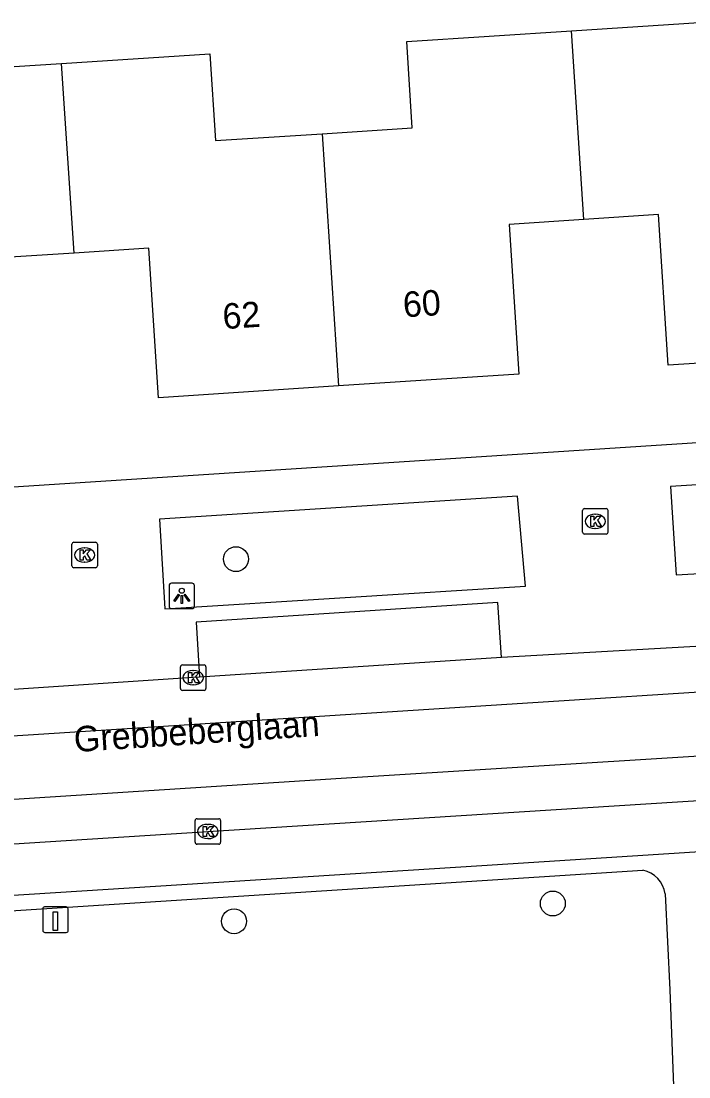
# Model space of a CAD drawing. Extents: x 159689 to 160786, y 387323 to 388339.
# Drawn here: x 160290.64 to 160316.87, y 388015.99 to 388057.45 of the extents above; entities that cross this region are included whole.
import ezdxf

# ---------------------------------------------------------------- set-up
doc = ezdxf.new("R2010")
doc.units = 0
for name, color, linetype in [('IMGEO_Boom', 7, 'Continuous'), ('IMGEO_Kolk', 7, 'Continuous'), ('IMGEO_Laadpaal', 7, 'Continuous'), ('IMGEO_Lichtpunt', 7, 'Continuous'), ('IMGEO_Openbare_ruimte_label', 7, 'Continuous'), ('IMGEO_Pand', 7, 'Continuous'), ('IMGEO_Pand_nummerreeks', 7, 'Continuous'), ('IMGEO_Rijbaan_lokaal_gesloten', 7, 'Continuous'), ('IMGEO_Voetpad_open', 7, 'Continuous')]:
    doc.layers.add(name, color=color, linetype=linetype)

msp = doc.modelspace()

# ---------------------------------------------------------------- linework, layer by layer
at = {"layer": 'IMGEO_Boom'}
for centre in [(160299.077, 388036.32), (160311.523, 388022.8), (160299.003, 388022.104)]:
    msp.add_circle(centre, 0.489, dxfattribs=at)
at = {"layer": 'IMGEO_Kolk'}
for p, q in [((160312.689, 388037.378), (160312.689, 388038.23)), ((160312.764, 388038.304), (160313.616, 388038.304)), ((160313.69, 388038.23), (160313.69, 388037.378)), ((160313.177, 388038.084), (160313.202, 388038.084)), ((160313.2, 388037.524), (160313.175, 388037.524)), ((160292.709, 388036.982), (160293.561, 388036.982)), ((160313.616, 388037.304), (160312.764, 388037.304)), ((160292.634, 388036.056), (160292.634, 388036.908)), ((160293.122, 388036.762), (160293.147, 388036.762)), ((160293.635, 388036.908), (160293.635, 388036.056)), ((160293.145, 388036.202), (160293.12, 388036.202)), ((160293.561, 388035.982), (160292.709, 388035.982)), ((160296.898, 388031.242), (160296.898, 388032.094)), ((160296.973, 388032.168), (160297.825, 388032.168)), ((160297.899, 388032.094), (160297.899, 388031.242)), ((160297.386, 388031.948), (160297.411, 388031.948)), ((160297.825, 388031.168), (160296.973, 388031.168)), ((160297.409, 388031.388), (160297.384, 388031.388)), ((160297.474, 388025.202), (160297.474, 388026.054)), ((160297.549, 388026.128), (160298.401, 388026.128)), ((160297.962, 388025.908), (160297.987, 388025.908)), ((160298.475, 388026.054), (160298.475, 388025.202)), ((160297.985, 388025.348), (160297.96, 388025.348)), ((160298.401, 388025.128), (160297.549, 388025.128))]:
    msp.add_line(p, q, dxfattribs=at)
for points in [[(160312.689, 388037.378), (160312.689, 388038.23)], [(160312.764, 388038.304), (160313.616, 388038.304)], [(160313.69, 388038.23), (160313.69, 388037.378)], [(160313.01, 388038.004), (160313.133, 388038.004), (160313.133, 388037.853), (160313.263, 388038.004), (160313.427, 388038.004), (160313.281, 388037.853), (160313.434, 388037.604), (160313.282, 388037.604), (160313.197, 388037.768), (160313.133, 388037.701), (160313.133, 388037.604), (160313.01, 388037.604), (160313.01, 388038.004)], [(160292.709, 388036.982), (160293.561, 388036.982)], [(160313.616, 388037.304), (160312.764, 388037.304)], [(160292.634, 388036.056), (160292.634, 388036.908)], [(160292.955, 388036.682), (160293.078, 388036.682), (160293.078, 388036.531), (160293.208, 388036.682), (160293.372, 388036.682), (160293.226, 388036.531), (160293.379, 388036.282), (160293.227, 388036.282), (160293.142, 388036.446), (160293.078, 388036.379), (160293.078, 388036.282), (160292.955, 388036.282), (160292.955, 388036.682)], [(160293.635, 388036.908), (160293.635, 388036.056)], [(160293.561, 388035.982), (160292.709, 388035.982)], [(160296.898, 388031.242), (160296.898, 388032.094)], [(160296.973, 388032.168), (160297.825, 388032.168)], [(160297.899, 388032.094), (160297.899, 388031.242)], [(160297.219, 388031.868), (160297.342, 388031.868), (160297.342, 388031.717), (160297.472, 388031.868), (160297.636, 388031.868), (160297.49, 388031.717), (160297.643, 388031.468), (160297.491, 388031.468), (160297.406, 388031.632), (160297.342, 388031.565), (160297.342, 388031.468), (160297.219, 388031.468), (160297.219, 388031.868)], [(160297.825, 388031.168), (160296.973, 388031.168)], [(160297.474, 388025.202), (160297.474, 388026.054)], [(160297.549, 388026.128), (160298.401, 388026.128)], [(160297.795, 388025.828), (160297.918, 388025.828), (160297.918, 388025.677), (160298.048, 388025.828), (160298.212, 388025.828), (160298.066, 388025.677), (160298.219, 388025.428), (160298.067, 388025.428), (160297.982, 388025.592), (160297.918, 388025.525), (160297.918, 388025.428), (160297.795, 388025.428), (160297.795, 388025.828)], [(160298.475, 388026.054), (160298.475, 388025.202)], [(160298.401, 388025.128), (160297.549, 388025.128)]]:
    msp.add_lwpolyline(points, dxfattribs=at)
for centre, start, end in [((160312.766, 388038.228), 91.552, 178.448), ((160312.766, 388038.228), 91.552, 178.448), ((160313.614, 388038.228), 1.552, 88.448), ((160313.614, 388038.228), 1.552, 88.448), ((160312.766, 388037.38), 181.552, 268.448), ((160312.766, 388037.38), 181.552, 268.448), ((160313.614, 388037.38), 271.552, 358.448), ((160313.614, 388037.38), 271.552, 358.448), ((160292.711, 388036.906), 91.552, 178.448), ((160292.711, 388036.906), 91.552, 178.448), ((160293.559, 388036.906), 1.552, 88.448), ((160293.559, 388036.906), 1.552, 88.448), ((160292.711, 388036.058), 181.552, 268.448), ((160292.711, 388036.058), 181.552, 268.448), ((160293.559, 388036.058), 271.552, 358.448), ((160293.559, 388036.058), 271.552, 358.448), ((160296.975, 388032.092), 91.552, 178.448), ((160296.975, 388032.092), 91.552, 178.448), ((160297.823, 388032.092), 1.552, 88.448), ((160297.823, 388032.092), 1.552, 88.448), ((160296.975, 388031.244), 181.552, 268.448), ((160296.975, 388031.244), 181.552, 268.448), ((160297.823, 388031.244), 271.552, 358.448), ((160297.823, 388031.244), 271.552, 358.448), ((160297.551, 388026.052), 91.552, 178.448), ((160297.551, 388026.052), 91.552, 178.448), ((160298.399, 388026.052), 1.552, 88.448), ((160298.399, 388026.052), 1.552, 88.448), ((160297.551, 388025.204), 181.552, 268.448), ((160297.551, 388025.204), 181.552, 268.448), ((160298.399, 388025.204), 271.552, 358.448), ((160298.399, 388025.204), 271.552, 358.448)]:
    msp.add_arc(centre, 0.0765, start, end, dxfattribs=at)
for centre, major_axis, ratio, start_param, end_param in [((160313.176, 388037.804), (-0.387, 0.002), 0.722429, 4.712389, 7.853982), ((160313.201, 388037.804), (-0.39, 0.002), 0.717154, 1.570796, 4.712389), ((160293.121, 388036.482), (-0.387, 0.002), 0.722429, 4.712389, 7.853982), ((160293.146, 388036.482), (-0.39, 0.002), 0.717154, 1.570796, 4.712389), ((160297.385, 388031.668), (-0.387, 0.002), 0.722429, 4.712389, 7.853982), ((160297.41, 388031.668), (-0.39, 0.002), 0.717154, 1.570796, 4.712389), ((160297.961, 388025.628), (-0.387, 0.002), 0.722429, 4.712389, 7.853982), ((160297.986, 388025.628), (-0.39, 0.002), 0.717154, 1.570796, 4.712389)]:
    msp.add_ellipse(centre, major_axis=major_axis, ratio=ratio, start_param=start_param, end_param=end_param, dxfattribs=at)
at = {"layer": 'IMGEO_Laadpaal'}
for p, q in [((160291.489, 388022.581), (160291.489, 388021.74)), ((160291.489, 388022.581), (160291.489, 388021.74)), ((160292.405, 388022.665), (160291.564, 388022.665)), ((160292.405, 388022.665), (160291.564, 388022.665)), ((160292.489, 388021.749), (160292.489, 388022.59)), ((160292.489, 388021.749), (160292.489, 388022.59)), ((160291.573, 388021.665), (160292.414, 388021.665)), ((160291.573, 388021.665), (160292.414, 388021.665))]:
    msp.add_line(p, q, dxfattribs=at)
msp.add_lwpolyline([(160291.904, 388022.478), (160292.064, 388022.478), (160292.064, 388021.745), (160291.904, 388021.745), (160291.904, 388022.478)], dxfattribs=at)
for centre, start, end in [((160291.567, 388022.587), 92.4484, 184.2845), ((160291.567, 388022.587), 92.4484, 184.2845), ((160292.411, 388022.587), 2.4484, 94.2845), ((160292.411, 388022.587), 2.4484, 94.2845), ((160291.567, 388021.743), 182.4484, 274.2845), ((160291.567, 388021.743), 182.4484, 274.2845), ((160292.411, 388021.743), 272.4484, 4.2845), ((160292.411, 388021.743), 272.4484, 4.2845)]:
    msp.add_arc(centre, 0.0779, start, end, dxfattribs=at)
at = {"layer": 'IMGEO_Lichtpunt'}
for p, q in [((160297.354, 388035.375), (160296.546, 388035.375)), ((160297.354, 388035.375), (160296.546, 388035.375)), ((160296.452, 388035.28), (160296.452, 388034.473)), ((160296.452, 388035.28), (160296.452, 388034.473)), ((160297.448, 388034.473), (160297.448, 388035.28)), ((160297.448, 388034.473), (160297.448, 388035.28)), ((160296.546, 388034.379), (160297.354, 388034.379)), ((160296.546, 388034.379), (160297.354, 388034.379))]:
    msp.add_line(p, q, dxfattribs=at)
for points in [[(160296.826, 388034.944), (160296.865, 388034.916), (160296.677, 388034.654), (160296.639, 388034.681), (160296.826, 388034.944)], [(160296.928, 388034.896), (160296.975, 388034.896), (160296.975, 388034.574), (160296.928, 388034.574), (160296.928, 388034.896)], [(160297.038, 388034.916), (160297.076, 388034.943), (160297.263, 388034.681), (160297.224, 388034.653), (160297.038, 388034.916)]]:
    msp.add_lwpolyline(points, dxfattribs=at)
msp.add_circle((160296.951, 388035.078), 0.0994, dxfattribs=at)
for centre, start, end in [((160296.546, 388035.28), 90, 180), ((160296.546, 388035.28), 90, 180), ((160297.354, 388035.28), 0, 90), ((160297.354, 388035.28), 0, 90), ((160296.546, 388034.473), 180, 270), ((160296.546, 388034.473), 180, 270), ((160297.354, 388034.473), 270, 0), ((160297.354, 388034.473), 270, 360)]:
    msp.add_arc(centre, 0.0946, start, end, dxfattribs=at)
at = {"layer": 'IMGEO_Pand'}
for points in [[(160312.26, 388057.067), (160318.063, 388057.445), (160318.285, 388054.036), (160322.563, 388054.314)], [(160302.469, 388053.024), (160306.005, 388053.254), (160305.785, 388056.646), (160312.26, 388057.067)], [(160312.74, 388049.657), (160312.26, 388057.067)], [(160292.23, 388055.786), (160298.056, 388056.164), (160298.277, 388052.752), (160302.469, 388053.024)], [(160282.441, 388051.673), (160286.037, 388051.907), (160285.812, 388055.369), (160292.23, 388055.786)], [(160292.718, 388048.337), (160292.23, 388055.786)], [(160302.469, 388053.024), (160303.112, 388043.119)], [(160323.208, 388044.395), (160316.052, 388043.93), (160315.668, 388049.847), (160312.74, 388049.657)], [(160312.74, 388049.657), (160309.808, 388049.466), (160310.191, 388043.579), (160303.112, 388043.119)], [(160292.718, 388048.337), (160289.781, 388048.146), (160290.163, 388042.259), (160283.082, 388041.799)], [(160303.112, 388043.119), (160296.035, 388042.659), (160295.654, 388048.528), (160292.718, 388048.337)]]:
    msp.add_lwpolyline(points, dxfattribs=at)
at = {"layer": 'IMGEO_Rijbaan_lokaal_gesloten'}
for points in [[(160245.491, 388026.537), (160290.916, 388029.427), (160338.317, 388032.462), (160338.195, 388034.165)], [(160317.603, 388032.912), (160309.501, 388032.454)], [(160309.501, 388032.454), (160297.65, 388031.683)], [(160297.65, 388031.683), (160297.399, 388031.668), (160289.544, 388031.148)], [(160338.592, 388028.187), (160338.462, 388029.906), (160303.208, 388027.708), (160245.653, 388024.011)], [(160255.446, 388022.909), (160259.103, 388023.167), (160280.045, 388024.494), (160297.975, 388025.628), (160338.592, 388028.187)]]:
    msp.add_lwpolyline(points, dxfattribs=at)
at = {"layer": 'IMGEO_Voetpad_open'}
for points in [[(160263.044, 388037.396), (160343.46, 388042.602), (160345.786, 388042.758)], [(160330.114, 388040.051), (160316.139, 388039.174), (160316.37, 388035.709), (160330.346, 388036.5), (160330.114, 388040.051)], [(160296.08, 388037.894), (160296.291, 388034.373), (160310.447, 388035.265), (160310.136, 388038.794), (160296.08, 388037.894)], [(160309.501, 388032.454), (160309.368, 388034.617), (160297.514, 388033.848), (160297.65, 388031.683)], [(160255.446, 388022.909), (160255.596, 388020.929), (160308.738, 388024.292), (160339.136, 388026.242), (160339.005, 388028.206)], [(160287.569, 388022.346), (160315.054, 388024.104)], [(160315.931, 388023.182), (160316.114, 388019.406), (160316.28, 388015.301)]]:
    msp.add_lwpolyline(points, dxfattribs=at)
msp.add_arc((160314.863, 388023.044), 1.077, 7.3685, 79.7657, dxfattribs=at)

# ---------------------------------------------------------------- texts
at = {"layer": 'IMGEO_Openbare_ruimte_label'}
msp.add_text('Grebbeberglaan', height=1, rotation=3.7836, dxfattribs=at).set_placement((160292.746, 388028.743))
at = {"layer": 'IMGEO_Pand_nummerreeks'}
for s, p in [('60', (160305.667, 388045.811)), ('62', (160298.583, 388045.35))]:
    msp.add_text(s, height=1, rotation=3.7184, dxfattribs=at).set_placement(p)

doc.saveas('drawing.dxf')
